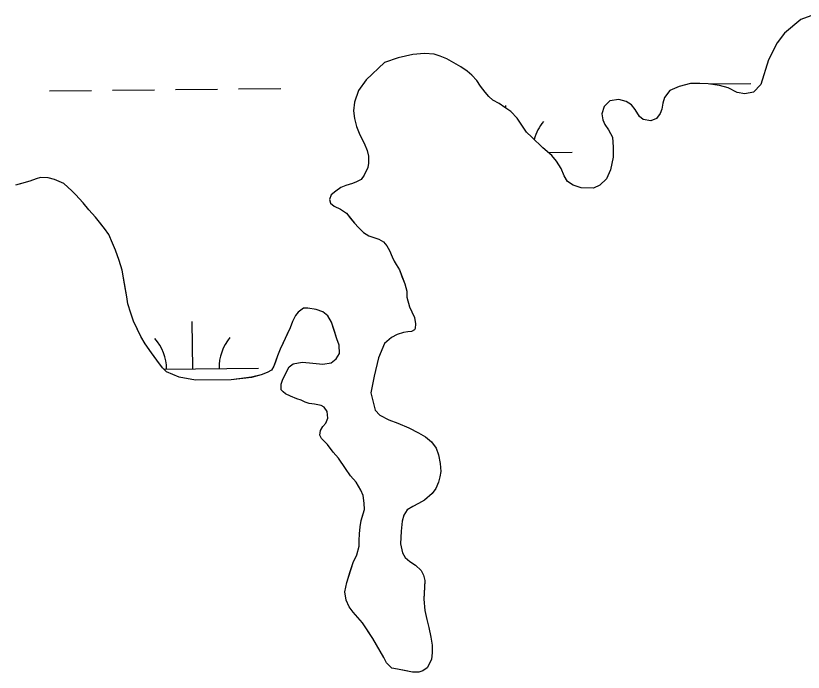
# Model space of a CAD drawing. Extents: x 3734862 to 3772949, y 391520 to 417239.
# Drawn here: x 3752854 to 3753454, y 413573 to 414072 of the extents above; entities that cross this region are included whole.
import ezdxf

# ---------------------------------------------------------------- set-up
doc = ezdxf.new("R2010")
doc.units = 0
doc.layers.add('V-TOPO-SHOR', color=7, linetype='Continuous')
doc.layers.add('V-WETL-SWMP', color=7, linetype='Continuous')

msp = doc.modelspace()

# ---------------------------------------------------------------- linework, layer by layer
at = {"layer": 'V-TOPO-SHOR'}
for points in [[(3753459.67, 414072.14), (3753452.09, 414069.17), (3753439.5, 414058.97), (3753433.91, 414051.53), (3753427.37, 414038.64), (3753421.46, 414019.91), (3753415.85, 414014.04), (3753409.43, 414012.83), (3753403.59, 414013.76), (3753396.75, 414017.22), (3753390.12, 414019.13), (3753381.54, 414020.43), (3753375.12, 414020.59), (3753368.11, 414020.54), (3753359.36, 414018.35), (3753352.37, 414015.19), (3753348.32, 414009.9), (3753346.98, 414005.61), (3753346.24, 414001.13), (3753344.89, 413997.81), (3753342.19, 413993.9), (3753337.73, 413992.31), (3753332.07, 413993.25), (3753329.14, 413995.57), (3753325.79, 414000.8), (3753323.05, 414004.29), (3753319.14, 414006.99), (3753313.48, 414008.51), (3753306.48, 414007.3), (3753302.22, 414003.18), (3753300.51, 413997.53), (3753301.31, 413993.05), (3753302.9, 413989.36), (3753305.45, 413985.29), (3753308.6, 413979.86), (3753309.24, 413972.08), (3753309.09, 413964.48), (3753307.21, 413954.93), (3753303.94, 413948.1), (3753299.1, 413943.2), (3753294.25, 413941.03), (3753284.71, 413941.35), (3753278.66, 413943.26), (3753274.36, 413946.16), (3753271.81, 413950.23), (3753269.63, 413955.86)], [(3753243.2, 413983.69), (3753236.12, 413994.35), (3753231.23, 413999.18), (3753226.73, 414002.46), (3753222.24, 414005.35), (3753217.55, 414007.85), (3753214.42, 414010.75), (3753211.67, 414014.04), (3753208.14, 414018.69), (3753205.39, 414022.95), (3753201.47, 414027.02), (3753197.94, 414030.11), (3753193.06, 414033.38), (3753187.78, 414036.27), (3753182.51, 414039.35), (3753177.44, 414041.46), (3753172.75, 414042.98), (3753165.55, 414043.33), (3753156.6, 414042.69), (3753145.53, 414040.09), (3753135.04, 414036.51), (3753121.11, 414023.38), (3753115.13, 414015.37), (3753112.07, 414006.39), (3753111.33, 413999.77), (3753112.15, 413993.94), (3753113.75, 413987.92), (3753115.73, 413982.87), (3753117.7, 413978.6), (3753119.67, 413975.3), (3753121.85, 413969.67), (3753122.85, 413965.2), (3753122.88, 413959.95), (3753122.32, 413956.64), (3753119.63, 413950.78), (3753117.31, 413947.65), (3753113.83, 413945.68), (3753110.72, 413944.49), (3753105.67, 413943.1), (3753101.79, 413941.52), (3753098.1, 413938.77), (3753094.42, 413935.83), (3753093.09, 413932.31), (3753093.88, 413929.59), (3753096.62, 413927.28), (3753101.5, 413924.97), (3753106, 413922.08), (3753109.53, 413917.63), (3753112.08, 413914.33), (3753115.21, 413911.05), (3753119.13, 413907.18), (3753123.04, 413904.68), (3753126.94, 413903.34), (3753130.65, 413902.19), (3753134.36, 413900.08), (3753136.91, 413897.17), (3753138.88, 413893.49), (3753140.86, 413888.64), (3753142.43, 413885.34), (3753144.01, 413883.01), (3753146.56, 413878.75), (3753148.35, 413873.89), (3753150.52, 413868.07), (3753152.12, 413862.63), (3753152.15, 413858.15), (3753153.95, 413850.57), (3753155.92, 413846.89), (3753157.89, 413842.62), (3753158.7, 413837.76), (3753158.33, 413834.25), (3753157.95, 413833.28), (3753155.62, 413831.9), (3753152.71, 413831.68), (3753149.6, 413831.08), (3753144.74, 413829.69), (3753140.28, 413827.33), (3753135.05, 413822.81), (3753130.45, 413811.89), (3753127.23, 413797.85), (3753124.59, 413785.18), (3753127.98, 413771.97), (3753131.51, 413768.29), (3753138.35, 413764.64), (3753145.17, 413762.16), (3753153.56, 413758.51), (3753160.98, 413754.86), (3753166.26, 413751.78), (3753170.76, 413747.92), (3753174.49, 413743.08), (3753176.27, 413738.03), (3753177.48, 413731.42), (3753177.91, 413725.39), (3753177.16, 413721.3), (3753176.21, 413717.2), (3753174.1, 413712.52), (3753171.21, 413708.61), (3753165.4, 413703.7), (3753160.94, 413700.95), (3753156.68, 413698.78), (3753152.41, 413696.22), (3753149.71, 413692.31)], [(3753269.63, 413955.86), (3753266.08, 413961.48), (3753262.55, 413965.94), (3753255.7, 413971.73), (3753247.28, 413979.66), (3753243.2, 413983.69)], [(3753063.16, 413834.61), (3753060.66, 413829.34), (3753057.98, 413823.29), (3753055.67, 413818.41), (3753053.56, 413813.53), (3753052.04, 413808.85), (3753050.89, 413805.53), (3753048.96, 413802.6), (3753045.67, 413800.83), (3753041.2, 413799.05), (3753033.82, 413797.05), (3753018.26, 413795.2), (3752991.21, 413794.84), (3752978.74, 413797.09), (3752968.98, 413801.31), (3752966.04, 413804.41), (3752961.72, 413810.02), (3752957.6, 413815.64), (3752952.88, 413822.61), (3752949.54, 413828.04), (3752946.97, 413833.48), (3752944.01, 413839.88), (3752941.83, 413845.9), (3752939.65, 413853.09), (3752938.83, 413858.34), (3752937.83, 413863.78), (3752936.61, 413870.97), (3752935.2, 413878.55), (3752933.01, 413885.93), (3752930.24, 413893.9), (3752927.87, 413899.14), (3752925.1, 413905.74), (3752921.96, 413910.39), (3752918.03, 413915.03), (3752914.89, 413918.91), (3752909.99, 413924.52), (3752905.68, 413929.94), (3752899.8, 413936.13), (3752897.05, 413938.84), (3752890.79, 413944.44), (3752883.77, 413947.51), (3752879.08, 413948.84), (3752873.05, 413949), (3752869.94, 413948.2), (3752864.89, 413946.42), (3752859.65, 413944.83), (3752854.01, 413943.23)], [(3753149.71, 413692.31), (3753148.57, 413687.64), (3753147.65, 413680.04), (3753147.32, 413670.31), (3753148.73, 413663.5), (3753150.89, 413660.01), (3753154.41, 413656.92), (3753158.52, 413654.22), (3753163.02, 413649.97), (3753164.79, 413646.67), (3753165.79, 413642.59), (3753165.44, 413637.14), (3753164.91, 413628.18), (3753165.75, 413619.63), (3753167.16, 413612.83), (3753168.75, 413606.8), (3753170.35, 413599.42), (3753171.37, 413593.19), (3753171.4, 413587.55), (3753170.85, 413582.68), (3753170.08, 413580.93), (3753167.58, 413576.04), (3753164.1, 413573.88), (3753161.19, 413572.69), (3753156.32, 413572.86), (3753151.64, 413573.8), (3753145.02, 413575.12), (3753140.54, 413575.87), (3753136.62, 413579.93), (3753134.64, 413584.01), (3753126.18, 413598.35), (3753121.86, 413604.94), (3753118.32, 413610.17), (3753114.79, 413614.24), (3753111.26, 413618.3), (3753108.12, 413622.37), (3753105.95, 413627.61), (3753104.74, 413633.83), (3753106.25, 413641.04), (3753108.92, 413649.23), (3753111.21, 413656.26), (3753113.9, 413662.11), (3753115.8, 413668.54), (3753115.77, 413673.02), (3753115.94, 413678.09), (3753116.48, 413683.34), (3753117.23, 413688.02), (3753118.57, 413692.5), (3753119.9, 413696.6), (3753119.68, 413701.27), (3753118.67, 413707.1), (3753117.08, 413711.18), (3753113.54, 413717.19), (3753109.23, 413722.22), (3753105.3, 413727.65), (3753100, 413735.59), (3753096.08, 413740.24), (3753091.75, 413746.05), (3753087.06, 413750.49), (3753085.87, 413753.02), (3753086.24, 413756.52), (3753088.16, 413759.65), (3753090.48, 413762.19), (3753091.82, 413765.9), (3753091.4, 413771.15), (3753089.04, 413774.25), (3753086.7, 413775.6), (3753081.63, 413776.54), (3753077.74, 413777.1), (3753074.62, 413778.05), (3753071.69, 413779.59), (3753068.37, 413780.73), (3753063.49, 413782.65), (3753059.59, 413784.38), (3753057.83, 413785.92), (3753056.45, 413787.67), (3753056.43, 413791.75), (3753057.57, 413795.65), (3753059.69, 413799.75), (3753062.38, 413805.02), (3753065.47, 413807.38), (3753072.28, 413808.59), (3753077.93, 413808.04), (3753082.99, 413807.69), (3753088.05, 413807.14), (3753094.47, 413808.15), (3753098.34, 413811.09), (3753100.65, 413815.2), (3753100.42, 413821.42), (3753098.63, 413826.47), (3753096.85, 413832.1), (3753094.66, 413838.9), (3753091.91, 413843.75), (3753087.99, 413846.84), (3753083.12, 413848.76), (3753076.68, 413849.69), (3753073.38, 413849.66), (3753069.31, 413846.53), (3753067.38, 413844.18), (3753065.07, 413839.49), (3753063.16, 413834.61)]]:
    msp.add_lwpolyline(points, dxfattribs=at)
at = {"layer": 'V-WETL-SWMP'}
for p, q in [((3752880.01, 414014.94), (3752912.01, 414015.27)), ((3752928.01, 414015.44), (3752960.01, 414015.78)), ((3752976, 414015.95), (3753008, 414016.29)), ((3753024, 414016.46), (3753056, 414016.8)), ((3753382.78, 414020.25), (3753413.89, 414020.58)), ((3753227.48, 414001.91), (3753227.46, 414003.86)), ((3753259.87, 413968.2), (3753277.84, 413968.39)), ((3752989.09, 413803.47), (3752988.71, 413839.47)), ((3752967.15, 413803.24), (3753039.09, 413804))]:
    msp.add_line(p, q, dxfattribs=at)
for points in [[(3753459.67, 414072.14), (3753452.09, 414069.17), (3753439.5, 414058.97), (3753433.91, 414051.53), (3753427.37, 414038.64), (3753421.46, 414019.91), (3753415.85, 414014.04), (3753409.43, 414012.83), (3753403.58, 414013.76), (3753396.75, 414017.22), (3753390.12, 414019.13), (3753381.54, 414020.43), (3753375.12, 414020.59), (3753368.11, 414020.54), (3753359.36, 414018.35), (3753352.37, 414015.19), (3753348.32, 414009.9), (3753346.98, 414005.61), (3753346.23, 414001.13), (3753344.89, 413997.81), (3753342.19, 413993.9), (3753337.73, 413992.31), (3753332.07, 413993.25), (3753329.14, 413995.57), (3753325.79, 414000.8), (3753323.05, 414004.29), (3753319.14, 414006.99), (3753313.48, 414008.51), (3753306.48, 414007.3), (3753302.22, 414003.18), (3753300.51, 413997.53), (3753301.31, 413993.05), (3753302.9, 413989.36), (3753305.45, 413985.29), (3753308.6, 413979.86), (3753309.24, 413972.08), (3753309.09, 413964.48), (3753307.21, 413954.93), (3753303.94, 413948.1), (3753299.1, 413943.2), (3753294.25, 413941.03), (3753284.71, 413941.35), (3753278.66, 413943.26), (3753274.36, 413946.16), (3753271.81, 413950.23), (3753269.63, 413955.86), (3753266.09, 413961.48), (3753262.55, 413965.94), (3753255.7, 413971.73), (3753247.28, 413979.66), (3753243.2, 413983.69), (3753236.13, 413994.35), (3753231.23, 413999.18), (3753226.73, 414002.46), (3753222.24, 414005.35), (3753217.55, 414007.85), (3753214.42, 414010.75), (3753211.67, 414014.04), (3753208.14, 414018.69)], [(3753208.14, 414018.69), (3753205.39, 414022.95), (3753201.47, 414027.02), (3753197.94, 414030.11), (3753193.06, 414033.38), (3753187.78, 414036.27), (3753182.51, 414039.35), (3753177.44, 414041.46), (3753172.75, 414042.98), (3753165.55, 414043.33), (3753156.6, 414042.69), (3753145.52, 414040.09), (3753135.04, 414036.51), (3753121.11, 414023.38), (3753115.13, 414015.37), (3753112.07, 414006.39), (3753111.33, 413999.77), (3753112.15, 413993.94), (3753113.75, 413987.92), (3753115.73, 413982.87), (3753117.7, 413978.6), (3753119.67, 413975.3), (3753121.84, 413969.67), (3753122.85, 413965.2), (3753122.88, 413959.95), (3753122.32, 413956.64), (3753119.63, 413950.78), (3753117.31, 413947.65), (3753113.83, 413945.68), (3753110.72, 413944.49), (3753105.67, 413943.1), (3753101.79, 413941.52), (3753098.1, 413938.77), (3753094.43, 413935.83), (3753093.09, 413932.31), (3753093.88, 413929.59), (3753096.62, 413927.28), (3753101.5, 413924.97), (3753106, 413922.08), (3753112.08, 413914.34), (3753115.21, 413911.05), (3753119.13, 413907.18), (3753123.04, 413904.67), (3753130.65, 413902.19), (3753134.36, 413900.08), (3753136.91, 413897.17), (3753138.88, 413893.49), (3753140.86, 413888.64), (3753142.43, 413885.34), (3753144.01, 413883.01), (3753146.56, 413878.75), (3753150.52, 413868.07), (3753152.12, 413862.63), (3753152.15, 413858.15), (3753153.95, 413850.57), (3753155.92, 413846.89), (3753157.89, 413842.62), (3753158.7, 413837.76), (3753158.33, 413834.25), (3753157.95, 413833.28), (3753155.62, 413831.9), (3753152.71, 413831.69), (3753149.6, 413831.08), (3753144.74, 413829.69), (3753140.28, 413827.32), (3753135.05, 413822.81), (3753130.45, 413811.89), (3753127.23, 413797.85), (3753124.59, 413785.18), (3753127.98, 413771.97), (3753131.51, 413768.3), (3753138.35, 413764.64), (3753145.17, 413762.16), (3753153.56, 413758.51), (3753160.98, 413754.86), (3753166.26, 413751.78), (3753170.76, 413747.92), (3753174.49, 413743.08), (3753176.27, 413738.03), (3753177.48, 413731.42), (3753177.91, 413725.39), (3753177.16, 413721.3), (3753176.21, 413717.2), (3753174.1, 413712.52), (3753171.21, 413708.61), (3753165.4, 413703.7), (3753160.94, 413700.95), (3753156.68, 413698.78), (3753152.41, 413696.22), (3753149.71, 413692.31), (3753148.57, 413687.64), (3753147.65, 413680.04), (3753147.32, 413670.31), (3753148.73, 413663.5), (3753150.89, 413660.01), (3753154.41, 413656.92), (3753158.52, 413654.22), (3753163.02, 413649.97), (3753164.79, 413646.67), (3753165.79, 413642.59), (3753164.91, 413628.19)], [(3752939.65, 413853.09), (3752938.83, 413858.34), (3752935.2, 413878.55), (3752933.01, 413885.93), (3752930.24, 413893.9), (3752927.87, 413899.14), (3752925.1, 413905.74), (3752921.96, 413910.39), (3752914.89, 413918.91), (3752909.99, 413924.52), (3752905.68, 413929.94), (3752899.8, 413936.13), (3752897.06, 413938.84), (3752890.79, 413944.44), (3752883.77, 413947.51), (3752879.08, 413948.84), (3752873.05, 413949), (3752869.94, 413948.2), (3752864.89, 413946.42), (3752854.01, 413943.23)], [(3753164.91, 413628.19), (3753165.75, 413619.63), (3753167.15, 413612.83), (3753168.75, 413606.8), (3753170.35, 413599.42), (3753171.37, 413593.19), (3753171.4, 413587.55), (3753170.85, 413582.68), (3753170.08, 413580.92), (3753167.58, 413576.04), (3753164.1, 413573.88), (3753161.18, 413572.69), (3753156.32, 413572.86), (3753145.02, 413575.12), (3753140.53, 413575.87), (3753136.62, 413579.93), (3753134.64, 413584.01), (3753126.18, 413598.35), (3753118.32, 413610.17), (3753111.26, 413618.3), (3753108.12, 413622.37), (3753105.95, 413627.61), (3753104.74, 413633.83), (3753106.25, 413641.04), (3753111.21, 413656.26), (3753113.9, 413662.11), (3753115.8, 413668.55), (3753115.77, 413673.02), (3753115.94, 413678.08), (3753116.49, 413683.34), (3753117.23, 413688.02), (3753119.9, 413696.6), (3753119.68, 413701.27), (3753118.67, 413707.1), (3753117.09, 413711.18), (3753113.54, 413717.19), (3753109.23, 413722.22), (3753105.3, 413727.65), (3753100, 413735.59), (3753096.07, 413740.24), (3753091.75, 413746.05), (3753087.06, 413750.49), (3753085.87, 413753.02), (3753086.24, 413756.52), (3753088.16, 413759.65), (3753090.48, 413762.19), (3753091.82, 413765.9), (3753091.4, 413771.15), (3753089.04, 413774.25), (3753086.7, 413775.6), (3753081.63, 413776.54), (3753077.74, 413777.1), (3753074.62, 413778.05), (3753071.69, 413779.59), (3753068.37, 413780.73), (3753063.49, 413782.65), (3753059.59, 413784.38), (3753057.83, 413785.92), (3753056.45, 413787.67), (3753056.43, 413791.75), (3753057.57, 413795.65), (3753062.38, 413805.03), (3753065.47, 413807.38), (3753072.28, 413808.59), (3753077.93, 413808.04), (3753082.99, 413807.69), (3753088.05, 413807.14), (3753094.47, 413808.15), (3753098.34, 413811.1), (3753100.65, 413815.2), (3753100.42, 413821.42), (3753098.63, 413826.47), (3753094.66, 413838.9), (3753091.9, 413843.75), (3753087.99, 413846.84), (3753083.11, 413848.76), (3753076.69, 413849.69), (3753073.38, 413849.67), (3753069.31, 413846.53), (3753067.38, 413844.18), (3753065.07, 413839.49), (3753063.16, 413834.61), (3753055.67, 413818.41), (3753053.56, 413813.53), (3753050.89, 413805.54), (3753048.96, 413802.6), (3753045.67, 413800.83), (3753041.2, 413799.05), (3753033.82, 413797.06), (3753018.26, 413795.2), (3752991.21, 413794.84), (3752978.74, 413797.09), (3752968.98, 413801.31), (3752966.04, 413804.41), (3752961.72, 413810.02), (3752957.6, 413815.64), (3752952.88, 413822.61), (3752949.54, 413828.04), (3752944.01, 413839.88), (3752941.83, 413845.9), (3752939.65, 413853.09)]]:
    msp.add_lwpolyline(points, dxfattribs=at)
for centre, start, end in [((3753283.08, 413968.92), 139.83336, 165.04616), ((3752933.85, 413803.36), 359.83336, 41.37702), ((3753044.33, 413804.53), 139.83336, 181.37702)]:
    msp.add_arc(centre, 35.25, start, end, dxfattribs=at)

doc.saveas('drawing.dxf')
